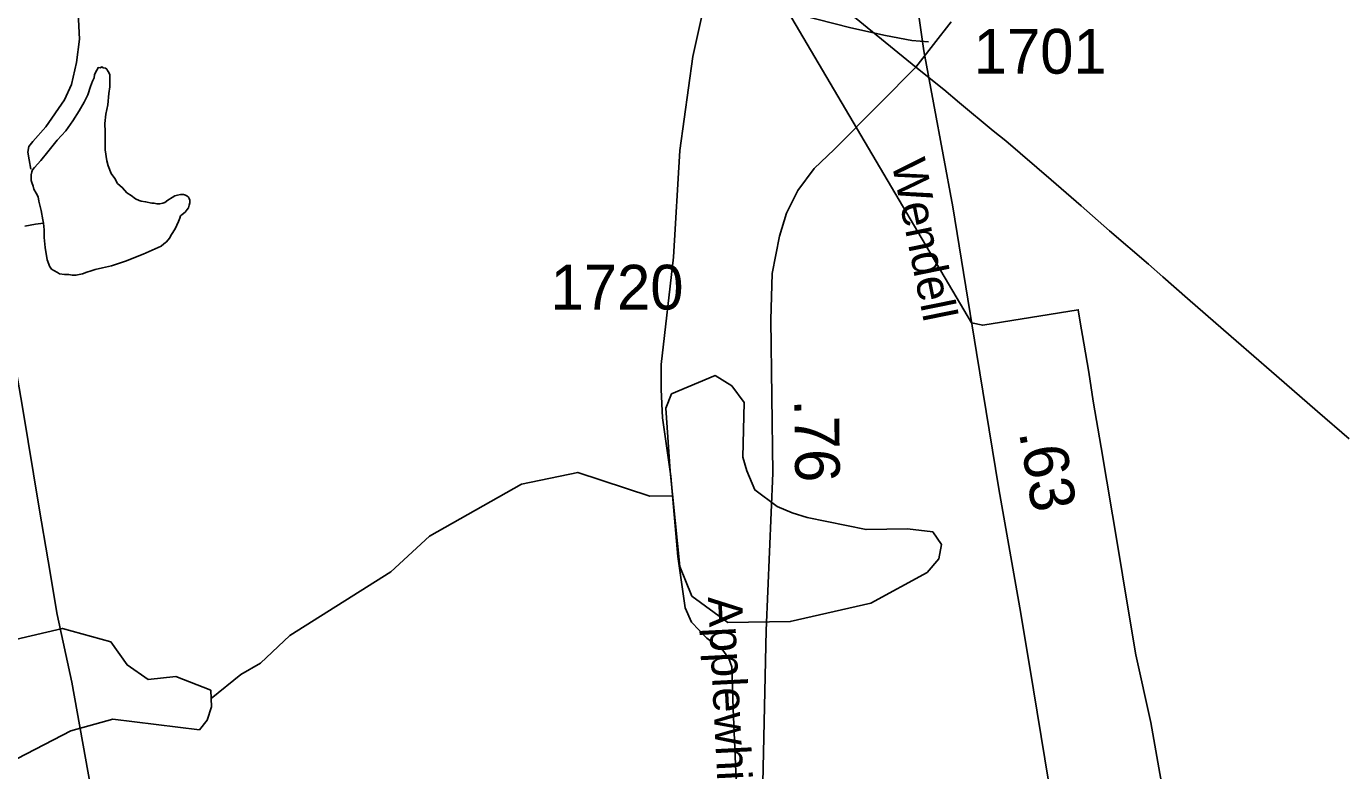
# Model space of a CAD drawing. Extents: x 2169602 to 2449496, y 721995 to 810662.
# Drawn here: x 2433692 to 2437380, y 794566 to 796647 of the extents above; entities that cross this region are included whole.
import ezdxf

# ---------------------------------------------------------------- set-up
doc = ezdxf.new("R2010")
doc.units = 0
doc.layers.add('Default', color=7, linetype='Continuous')

msp = doc.modelspace()

# ---------------------------------------------------------------- linework, layer by layer
at = {"layer": 'Default'}
for points in [[(2432089.7, 798014.6), (2433318.4, 795930.8), (2433349.6, 795924.4), (2433616.4, 795967.6), (2433621.7, 795933.3), (2433632.3, 795874.5), (2433645.7, 795793), (2433658.6, 795711.6), (2433680.7, 795582.3), (2433727.7, 795299.8), (2433752.7, 795153.2), (2433777.3, 795003), (2433818.9, 794813.8), (2433871.8, 794518.4)], [(2435105.6, 797901.7), (2436334.2, 795818), (2436365.4, 795811.5), (2436632.2, 795854.8), (2436637.5, 795820.5), (2436648.2, 795761.7), (2436661.5, 795680.2), (2436674.4, 795598.8), (2436696.6, 795469.5), (2436743.5, 795187), (2436768.5, 795040.3), (2436793.1, 794890.2), (2436834.8, 794700.9), (2436887.7, 794405.6)], [(2433201.4, 797438.9), (2433719.9, 797351.8), (2434096, 797291), (2434311.9, 797255.6), (2434388.5, 797242.9), (2434604.7, 797206.6), (2434777.3, 797177.4), (2434815.4, 797171.2), (2434904.2, 797157.3), (2435006.6, 797138.6), (2435167.9, 797112), (2435236.6, 797098.9), (2435325.5, 797077.8), (2435364.6, 797066.6), (2435405.8, 797053), (2435528.3, 797004), (2435584.7, 796975.8), (2435666.6, 796931.1), (2435735.9, 796886.6), (2435782.7, 796853.5), (2435866.4, 796787.7), (2435971.7, 796701.9), (2436178.6, 796533.3)], [(2436615.9, 794116.2), (2436570.1, 794406.9), (2436507.6, 794792.2), (2436471.5, 795005.8), (2436410.6, 795354.1), (2436348.1, 795735.5), (2436281.8, 796142.3), (2436200.8, 796578.4), (2436167.1, 796813.7), (2436097, 797075.9), (2436052.1, 797219.6), (2435986.1, 797361)], [(2433704.3, 796247.4), (2433699.3, 796273.9), (2433695.4, 796295.1), (2433698.9, 796310.9), (2433710, 796325.1), (2433745.8, 796366.3), (2433798.6, 796441.7), (2433817.8, 796484.1), (2433831.7, 796545.7), (2433840.1, 796610.7), (2433836.3, 796685), (2433825.5, 796758.5), (2433803.6, 796826.3), (2433777, 796892.1), (2433743.5, 796948.6)], [(2435594.1, 796740.1), (2435554.6, 796562.3), (2435518.7, 796300.1), (2435500.8, 796001.9), (2435466.6, 795702), (2435466.6, 795631.9), (2435470.2, 795552.9), (2435493.6, 795389.5), (2435513.3, 795165), (2435533.1, 795021.3), (2435551, 794981.8), (2435594.1, 794936.9), (2435639, 794902.8), (2435655.2, 794879.4), (2435664.2, 794856.1), (2435667.8, 794739.3), (2435676.8, 794518.4), (2435694.7, 794326.2), (2435698.3, 794216.7)], [(2435594.1, 796740.1), (2435806.1, 796691.6), (2435996.5, 796643.1), (2436093.4, 796621.6), (2436167.1, 796607.2), (2436213.8, 796603.6)], [(2436276.9, 796659.8), (2436178.6, 796533.3)], [(2433739.5, 796096.6), (2433737.3, 796106.3), (2433733.2, 796132.5), (2433726.8, 796158.5), (2433724.5, 796170.3), (2433719, 796180.4), (2433712.9, 796192.3), (2433710.4, 796200.4), (2433706.5, 796210.3), (2433704.7, 796216.3), (2433704.7, 796224), (2433704.7, 796232.1), (2433706.5, 796240.3), (2433708.3, 796246.2), (2433714.3, 796252.1), (2433732.1, 796272.1), (2433751.8, 796296.3), (2433777.6, 796328.5), (2433801.6, 796354.9), (2433821.1, 796382.8), (2433839, 796411), (2433853.3, 796435.2), (2433863, 796455.2), (2433870.7, 796479.1), (2433876.5, 796493.3), (2433880.8, 796503.2), (2433882.4, 796511.5), (2433886.3, 796521.4), (2433890.2, 796527.3), (2433892.3, 796531.5), (2433898.2, 796531.4), (2433902.3, 796533.6), (2433906.2, 796531.4), (2433912.4, 796529.7), (2433916.3, 796527.5), (2433918.5, 796523.5), (2433922.2, 796517.6), (2433924.7, 796511.6), (2433924.7, 796501.4), (2433924.5, 796477.6), (2433922.6, 796459.6), (2433919.1, 796427.6), (2433913.4, 796401.3), (2433911.3, 796375.7), (2433911.5, 796351.7), (2433911.5, 796323.7), (2433911.8, 796301.4), (2433916.1, 796271.5), (2433920.6, 796257.5), (2433928.4, 796235.6), (2433938.8, 796221.9), (2433946.6, 796207.7), (2433960.4, 796195.9), (2433972.9, 796181.8), (2433985, 796174.3), (2433996.8, 796164.4), (2434006.7, 796160.5), (2434012.8, 796158.3), (2434024.7, 796156.5), (2434042.8, 796152.6), (2434048.7, 796152.5), (2434056.5, 796150.5), (2434064.7, 796150.5), (2434072.7, 796152.5), (2434078.9, 796154.9), (2434086.9, 796161), (2434098.8, 796168.9), (2434106.6, 796172.9), (2434114.5, 796175), (2434122.5, 796177.1), (2434126.9, 796177.2), (2434130.7, 796177.1), (2434136.7, 796175.3), (2434140.6, 796173.1), (2434145.1, 796169.2), (2434146.5, 796165.3), (2434148.8, 796161.3), (2434148.6, 796157.3), (2434148.8, 796153.2), (2434146.5, 796147.5), (2434145.1, 796139.2), (2434141.2, 796135.3), (2434138.7, 796131.2), (2434135.1, 796127.3), (2434126.9, 796121.2), (2434122.8, 796117), (2434120.9, 796111.2), (2434117.2, 796101.2), (2434107.6, 796081.2), (2434097.5, 796064.8), (2434091.6, 796054.8), (2434083.6, 796045), (2434075.8, 796038.9), (2434068, 796032.8), (2434059.6, 796028.7), (2434018, 796010.3), (2433968.3, 795990.2), (2433930, 795977.8), (2433904.4, 795971.5), (2433884.1, 795967.6)], [(2436178.6, 796533.3), (2436077.3, 796431.4), (2435949.8, 796302.8), (2435894.1, 796249.2), (2435848.4, 796187.8), (2435817, 796125), (2435797, 796060.7), (2435777, 795956.4), (2435772.7, 795826.5), (2435778.5, 795398), (2435759.9, 794958.1), (2435748.5, 794446.7), (2435751.3, 794352.5), (2435759.9, 794273.9), (2435797, 794181.8), (2435841.3, 794109), (2435998.4, 793879), (2436156.9, 793661.2), (2436254.1, 793529.8), (2436391.2, 793328.4), (2436423.6, 793275.5), (2436488, 793182), (2436582.6, 793022.4), (2436639.7, 792918.1)], [(2436178.6, 796533.3), (2436256.4, 796470.3), (2436300.5, 796433.3), (2436394.8, 796354.6), (2436429.6, 796326.6), (2436556.5, 796218), (2436640.5, 796145.1), (2436719.3, 796075.6), (2436828.9, 795981.9), (2436869.1, 795946.6), (2436938.1, 795886.6), (2437038.6, 795798.6), (2437074, 795768.1), (2437172.9, 795682.5), (2437272.2, 795595.7), (2437301.3, 795570.6), (2437389.5, 795493.8)], [(2433739.5, 796096.6), (2433717.4, 796094.3), (2433687.4, 796088.3)], [(2433884.1, 795967.6), (2433872.4, 795963.3), (2433860.3, 795959.5), (2433848.6, 795955.2), (2433830.3, 795951), (2433820.1, 795951), (2433810.3, 795952.9), (2433798.4, 795953), (2433784.2, 795954.8), (2433778.3, 795958.9), (2433768.2, 795964.9), (2433762.3, 795968.6), (2433756.5, 795976.4), (2433754.1, 795982.5), (2433750.2, 795994.4), (2433743.8, 796028.6), (2433741.8, 796056.5), (2433741.6, 796078.5), (2433739.5, 796096.6)], [(2435491.2, 795403.3), (2435479.7, 795579.7), (2435495.2, 795619.6), (2435617.3, 795670.7), (2435663.9, 795641.8), (2435698.3, 795595.9), (2435695, 795442.2), (2435706.1, 795404.4), (2435728.3, 795351.2), (2435790.5, 795304.6), (2435832.6, 795286.9), (2435874.8, 795273.6), (2436039.1, 795240.3), (2436154.5, 795242.5), (2436225.3, 795234.1), (2436250, 795198.1), (2436242.3, 795158.3), (2436210, 795120.5), (2436052.2, 795034.3), (2435827.3, 794983.1), (2435652.2, 794980.2), (2435552.3, 795054.3), (2435518.3, 795137), (2435491.2, 795403.3)], [(2434345.7, 794866.6), (2434428.5, 794944), (2434710.4, 795121.9), (2434818.5, 795221.4), (2435075.4, 795367.1), (2435233.3, 795399.9), (2435434.4, 795333.5), (2435498.3, 795334.1)], [(2433457.3, 794885.4), (2433792.5, 794964), (2433927.4, 794926.4), (2433973.2, 794861.8), (2434032.3, 794821.2), (2434109.3, 794829.3), (2434207.2, 794791.3)], [(2434345.7, 794866.6), (2434291.2, 794835.5), (2434208.4, 794767.9)], [(2433509.2, 794576), (2433566.7, 794569.1), (2433667, 794600.5), (2433816.1, 794678), (2433933.6, 794710.2), (2434175.2, 794680.5), (2434197.1, 794707), (2434209.6, 794744.7), (2434207.2, 794791.3)]]:
    msp.add_lwpolyline(points, dxfattribs=at)

# ---------------------------------------------------------------- texts
for s, p in [('1701', (2436340, 796514.8)), ('1720', (2435157, 795855.4))]:
    msp.add_text(s, height=125, dxfattribs=at).set_placement(p)
for s, height, rotation, p in [('Wendell', 95, 281.4761, (2436110, 796266.4)), ('.76', 125, 270.7639, (2435838.2, 795604.1)), ('.63', 125, 279.7486, (2436466.1, 795512.4)), ('Applewhite', 95, 272.9309, (2435597, 795051.4))]:
    msp.add_text(s, height=height, rotation=rotation, dxfattribs=at).set_placement(p)

doc.saveas('drawing.dxf')
